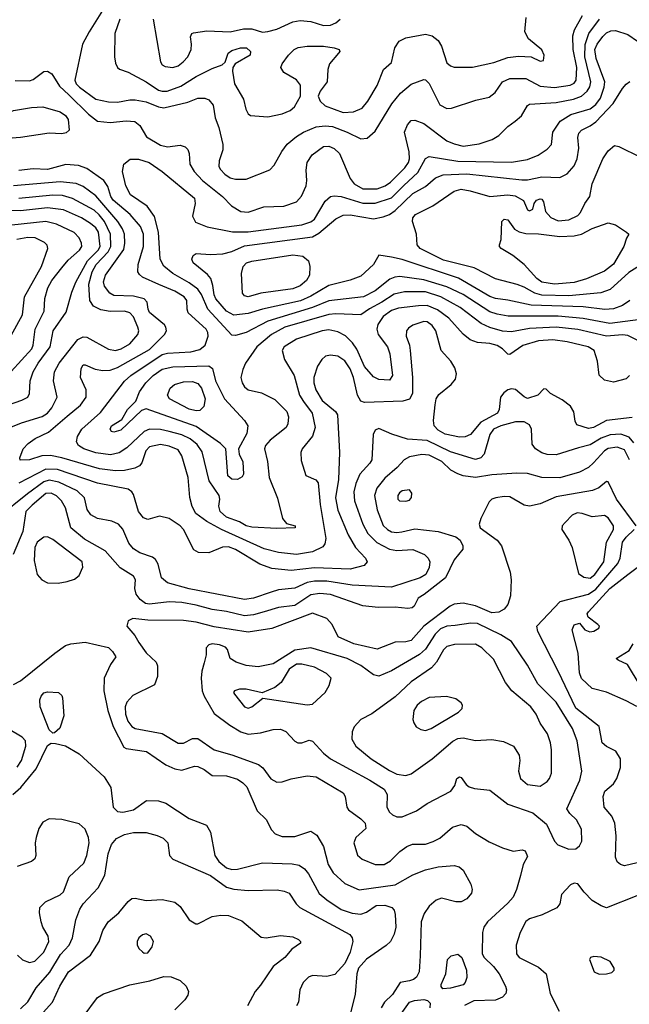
# Model space of a CAD drawing. Extents: x 1173029 to 1307123, y 522559 to 678521.
# Tile 566 of 623: x 1233410 to 1236813, y 658754 to 664252. Entities that reach past the tile are written whole.
import ezdxf

# ---------------------------------------------------------------- set-up
doc = ezdxf.new("R2010")
doc.units = 0

msp = doc.modelspace()

# ---------------------------------------------------------------- linework, layer by layer
at = {"layer": '0CON10XD'}
for points in [[(1233909.3, 664365), (1233797.2, 664185), (1233760.4, 664115), (1233718.6, 663915), (1233724.7, 663895), (1233743.1, 663875), (1233835, 663809.2), (1233905, 663793.6), (1233955, 663792.5), (1234025, 663805.3), (1234055, 663804.1), (1234115, 663794.3), (1234185, 663764.8), (1234215, 663759.8), (1234348.1, 663791.9), (1234405, 663814.4), (1234443.2, 663813.2), (1234466.2, 663805), (1234489.2, 663775), (1234500.5, 663705), (1234520.8, 663650.8), (1234543.2, 663555), (1234543.8, 663525), (1234522.9, 663465), (1234522.1, 663432.1), (1234530, 663415), (1234555, 663389.1), (1234585, 663370), (1234615, 663361.5), (1234675, 663362.5), (1234805.9, 663414.1), (1234830.2, 663439.8), (1234873.6, 663516.4), (1234903.6, 663556.4), (1234955, 663600.4), (1234995, 663623.9), (1235065, 663653.1), (1235115, 663658.9), (1235155.2, 663655.2), (1235238.6, 663625), (1235315, 663586.7), (1235349.5, 663590.5), (1235395, 663630), (1235487.8, 663782.2), (1235535, 663841.8), (1235595, 663892.7), (1235665, 663917.8), (1235675, 663916.9), (1235695.7, 663895.7), (1235755, 663776.4), (1235795, 663756.8), (1235821.1, 663758.9), (1235956.4, 663803.6), (1236030, 663820), (1236064.5, 663845.5), (1236105.7, 663905), (1236145, 663923.2), (1236235, 663924.1), (1236315, 663881.6), (1236394.4, 663874.4), (1236482.8, 663887.2), (1236505, 663898.5), (1236515.8, 663915), (1236520.6, 663985), (1236498.6, 664085), (1236496.9, 664163.1), (1236506.2, 664195), (1236551.5, 664275)], [(1233968.5, 664255), (1233941.8, 664175), (1233940, 664045), (1233945, 664010), (1233956.1, 663986.1), (1233966.2, 663976.2), (1234015, 663959.4), (1234115, 663905.9), (1234185, 663859.7), (1234205, 663852.4), (1234232.6, 663852.6), (1234309.1, 663880.9), (1234395, 663935.3), (1234485, 663980.5), (1234539.7, 664000.3), (1234556.7, 664015), (1234574.2, 664065), (1234595, 664080.6), (1234642.5, 664095), (1234676, 664096), (1234698.1, 664075), (1234695.7, 664055), (1234613.3, 664005), (1234600, 663985), (1234597.5, 663965), (1234608.9, 663895), (1234659.1, 663809.1), (1234672.6, 663752.6), (1234685, 663726), (1234697.9, 663717.9), (1234795, 663710.5), (1234875, 663725.7), (1234918.8, 663745), (1234944, 663765), (1234977.5, 663825), (1234977.3, 663887.3), (1234955, 663915.8), (1234885, 663958), (1234868, 663985), (1234874.2, 664005), (1234910.6, 664055), (1234942.9, 664085), (1234965, 664096.5), (1235015, 664105.4), (1235105, 664104.5), (1235165.5, 664095.5), (1235193.3, 664085), (1235196, 664075), (1235190, 664065), (1235139.4, 664005), (1235130.6, 663975), (1235125.6, 663905), (1235087.2, 663852.8), (1235076.7, 663825), (1235087.3, 663797.3), (1235115, 663771.2), (1235215, 663733.7), (1235273.1, 663736.9), (1235321.1, 663758.9), (1235352.4, 663797.6), (1235405.4, 663885), (1235440, 663975), (1235485, 664013.3), (1235504.5, 664095.5), (1235527.8, 664132.2), (1235565, 664151.1), (1235675, 664171.8), (1235711.4, 664161.4), (1235745.2, 664135.2), (1235764.7, 664105), (1235795, 664012), (1235813.8, 663993.8), (1235835, 663987.5), (1235937, 663987), (1236056.3, 664013.7), (1236135, 664040.5), (1236195, 664049.1), (1236264.6, 664044.6), (1236315, 664020.8), (1236333.3, 664025), (1236336.9, 664055), (1236325, 664083.8), (1236250, 664145), (1236230, 664185), (1236237.9, 664265)], [(1234154.8, 664255), (1234195, 664016.2), (1234205, 664000.8), (1234221.1, 663991.1), (1234264.6, 663984.6), (1234295, 663995.5), (1234323, 664017), (1234347.7, 664045), (1234366.5, 664085), (1234369.4, 664115), (1234362.7, 664157.3), (1234371.2, 664175), (1234380.3, 664179.7), (1234455, 664190.3), (1234585, 664184.3), (1234659, 664201), (1234705, 664200.5), (1234765, 664183.4), (1234794.1, 664185.9), (1234845, 664199.2), (1234935, 664240.8), (1234975, 664247.7), (1235035, 664242.8), (1235105, 664220), (1235145, 664221.4), (1235175.5, 664234.5), (1235199.2, 664255)], [(1235008.9, 663411.1), (1235015, 663454), (1235042, 663498), (1235105, 663543.8), (1235135, 663546.9), (1235165, 663532.7), (1235194.2, 663504.2), (1235254, 663365), (1235276.7, 663335), (1235325, 663307), (1235405, 663307.6), (1235449.1, 663325), (1235480.3, 663345), (1235559.7, 663425), (1235579.7, 663455), (1235585.3, 663475), (1235584, 663515), (1235557.3, 663625), (1235574, 663666), (1235595, 663689.4), (1235615, 663690.6), (1235665, 663673.5), (1235795, 663575.4), (1235835, 663558.5), (1235885, 663546.9), (1235975, 663559.2), (1236047, 663583), (1236084.7, 663605.3), (1236134.8, 663655.2), (1236174.8, 663685.3), (1236210.5, 663715), (1236245, 663774), (1236255, 663780.6), (1236405, 663790.4), (1236501.4, 663808.6), (1236546.4, 663825), (1236577.6, 663852.4), (1236592.5, 663877.5), (1236597.6, 663905), (1236565.1, 664045), (1236565.6, 664114.4), (1236586.7, 664175), (1236647.2, 664255)], [(1236875, 662577.7), (1236703.4, 662556.6), (1236555, 662583.8), (1236415, 662596.3), (1236136.8, 662596.8), (1236075, 662607.8), (1236035, 662620.4), (1235885, 662716.8), (1235795, 662761.4), (1235665, 662799.7), (1235532.2, 662817.8), (1235504.8, 662815.2), (1235476.3, 662803.7), (1235395, 662738.2), (1235328.6, 662705), (1235135, 662682.5), (1235044.2, 662645.8), (1234929.5, 662610.5), (1234795, 662569.2), (1234675, 662505.9), (1234615, 662488.9), (1234595, 662491.4), (1234461, 662635), (1234425, 662717.3), (1234405, 662746.8), (1234355, 662783.3), (1234264.8, 662834.9), (1234215.2, 662875.2), (1234194.2, 662915), (1234184.8, 663065), (1234162.7, 663152.7), (1234120.8, 663210.8), (1234027.7, 663275), (1234002.1, 663325), (1233984.6, 663405.4), (1233990.9, 663445), (1234027, 663473), (1234074, 663474), (1234133.1, 663455), (1234204.4, 663405), (1234385.5, 663255), (1234390, 663225), (1234374.3, 663155), (1234392.2, 663122.2), (1234456.3, 663096.3), (1234597.4, 663067.4), (1234685, 663068), (1234985, 663106.6), (1235035, 663123.3), (1235055, 663138.2), (1235115, 663238.9), (1235145, 663264.5), (1235165, 663268.8), (1235205, 663264.7), (1235325, 663228.4), (1235395, 663228.4), (1235485, 663258.1), (1235553.6, 663326.4), (1235631.7, 663398.3), (1235675, 663476.4), (1235695, 663489.2), (1235855, 663462.3), (1236155, 663456), (1236245, 663470.8), (1236304, 663496), (1236355, 663528.6), (1236377.5, 663555), (1236385.7, 663625), (1236426.7, 663685), (1236486.9, 663723.1), (1236595, 663754.8), (1236625, 663779.5), (1236651.2, 663815), (1236673.1, 663875), (1236676.6, 663905), (1236627, 664035), (1236621, 664085), (1236633, 664115), (1236665, 664159.3), (1236685, 664179.3), (1236709.3, 664190.7), (1236735, 664191.3), (1236805, 664169.2), (1236912.7, 664095)], [(1233385, 663913.5), (1233465, 663911.8), (1233485, 663918.5), (1233545, 663962.9), (1233565, 663965.5), (1233589.2, 663949.2), (1233631.8, 663881.8), (1233683.6, 663833.6), (1233794.8, 663724.8), (1233845, 663686.2), (1233915, 663677.6), (1234005, 663688.1), (1234053.1, 663683.1), (1234081.4, 663661.4), (1234118.2, 663598.2), (1234195, 663552), (1234235, 663542.3), (1234305, 663551.9), (1234333.2, 663543.2), (1234347.6, 663527.6), (1234355.5, 663505.5), (1234359.2, 663445), (1234383.8, 663405), (1234430.8, 663355), (1234542.9, 663265), (1234592.9, 663212.9), (1234645, 663182.1), (1234685, 663177.7), (1234772.6, 663207.4), (1234885, 663211.5), (1234955, 663234.4), (1234983.5, 663266.5), (1235008.9, 663325), (1235013.3, 663355), (1235008.9, 663411.1)], [(1236815.4, 662685), (1236775, 662657.2), (1236725, 662637.2), (1236675.2, 662634.8), (1236555, 662649.7), (1236265, 662658), (1236135, 662686.7), (1236065, 662694.8), (1236035, 662705.7), (1235858.9, 662808.9), (1235545, 662913.8), (1235485, 662927.1), (1235415, 662936.7), (1235384.4, 662885), (1235315, 662820.8), (1235255, 662798), (1235135, 662767.2), (1235035, 662707.6), (1234977.9, 662682.1), (1234764.6, 662635.4), (1234685, 662612), (1234605, 662603.2), (1234565.2, 662625.2), (1234505, 662692.7), (1234494.8, 662715), (1234488.6, 662768.6), (1234476.7, 662806.8), (1234458.9, 662828.9), (1234377.5, 662895), (1234370, 662915), (1234378.8, 662935), (1234395, 662947.5), (1234475, 662940.4), (1234544.6, 662944.6), (1234595, 662957.6), (1234665, 662988.7), (1235045, 663039.6), (1235080.2, 663059.8), (1235175, 663139.7), (1235215, 663160.3), (1235255, 663161.9), (1235385, 663140.9), (1235439.4, 663150.6), (1235475, 663165.3), (1235505, 663186.2), (1235605, 663282.5), (1235675, 663321.2), (1235730.2, 663369.8), (1235773.2, 663386.8), (1235905, 663391), (1236212.7, 663357.3), (1236245, 663357.6), (1236325, 663374.2), (1236425, 663371.5), (1236465, 663391.9), (1236504.6, 663435.4), (1236521.2, 663475), (1236531.3, 663535), (1236526.2, 663595), (1236530.6, 663619.4), (1236546.5, 663635), (1236595, 663659.5), (1236625, 663682.4), (1236722.6, 663785), (1236775, 663867.8), (1236795, 663892.9), (1236815, 663906.7)], [(1233295, 663585.9), (1233261.4, 663595), (1233243.3, 663615), (1233311.2, 663708.8), (1233335, 663727.9), (1233375, 663744.6), (1233475, 663762.7), (1233540, 663765), (1233635, 663738.1), (1233665, 663718.1), (1233680.5, 663695), (1233685.6, 663635), (1233670, 663620), (1233644.7, 663614.7), (1233575, 663617.8), (1233415, 663594.2), (1233295, 663585.9)], [(1236885, 662887.8), (1236809.9, 662840.1), (1236705, 662746), (1236652.9, 662727.1), (1236475, 662710.3), (1236325, 662713.5), (1236284.5, 662724.5), (1236225, 662759.1), (1236187.3, 662772.7), (1236065, 662804.7), (1235946.5, 662866.5), (1235775, 662910), (1235645.6, 662975), (1235628.1, 662995), (1235625.6, 663055), (1235602.5, 663125), (1235603.5, 663145), (1235619.2, 663165), (1235716.9, 663213.1), (1235835, 663294.5), (1235875, 663305.4), (1235925, 663297.5), (1236035, 663264.1), (1236134.2, 663274.2), (1236175, 663267.9), (1236221.8, 663241.8), (1236245, 663191.2), (1236255, 663184.3), (1236273.3, 663195), (1236281.2, 663225), (1236294, 663245), (1236315, 663252.5), (1236325, 663249.2), (1236334.2, 663235), (1236345, 663181.2), (1236375, 663146.9), (1236415, 663130), (1236474.8, 663135.2), (1236525, 663158.5), (1236540.5, 663175), (1236563.8, 663226.2), (1236592.9, 663265), (1236606.1, 663335), (1236665.3, 663474.7), (1236695, 663520.8), (1236730.7, 663549.3), (1236755, 663544), (1236875, 663485.3)], [(1236914, 662434), (1236805, 662488.1), (1236775, 662491.6), (1236685, 662484.8), (1236525, 662521.7), (1236404.2, 662535.8), (1236255, 662527.2), (1236155, 662509.3), (1236105, 662513.1), (1236035, 662533), (1235986.2, 662556.2), (1235868.7, 662645), (1235760.9, 662705), (1235675, 662731.9), (1235557.9, 662732.1), (1235499.5, 662720.5), (1235431.8, 662675), (1235361.6, 662638.4), (1235315, 662604.1), (1235175, 662610), (1235135, 662606), (1234890.5, 662535), (1234815.4, 662495), (1234734, 662425), (1234671.2, 662335), (1234655, 662298), (1234643.8, 662255), (1234650.9, 662225), (1234665, 662201.4), (1234685, 662185.6), (1234759.1, 662169.1), (1234835, 662131.5), (1234900.9, 662065), (1234910.5, 662035), (1234906.9, 661995), (1234896.9, 661975), (1234807.5, 661905), (1234782.5, 661875), (1234777.3, 661855), (1234793.4, 661785), (1234802, 661695), (1234849.5, 661579.5), (1234876.9, 661466.9), (1234899.5, 661439.5), (1234947.5, 661425), (1234947.5, 661415), (1234845, 661411.9), (1234705, 661418.7), (1234675, 661425.4), (1234637.7, 661447.7), (1234565, 661475.2), (1234528.8, 661505), (1234522.2, 661535), (1234527.2, 661575), (1234523.4, 661595), (1234467.9, 661677.9), (1234428.2, 661838.2), (1234399.8, 661879.8), (1234361, 661911), (1234315, 661933.4), (1234245, 661953), (1234195, 661963.6), (1234135, 661966.1), (1234105, 661952.9), (1234008.9, 661861.1), (1233965, 661834.1), (1233917.6, 661822.4), (1233835, 661833.1), (1233768.6, 661855), (1233738.6, 661875), (1233727.1, 661895), (1233733.3, 661925), (1233757.7, 661965), (1233860.9, 662059.1), (1233995, 662233.9), (1234029.7, 662265), (1234205, 662382.5), (1234235, 662389.3), (1234365, 662397), (1234415, 662410.3), (1234444.5, 662435), (1234462.5, 662485), (1234460.7, 662505), (1234450, 662525), (1234351.2, 662615), (1234344.6, 662635), (1234342.3, 662685), (1234328.8, 662705), (1234275, 662736.7), (1234186.1, 662773.9), (1234096, 662815), (1234078.7, 662828.7), (1234070, 662845), (1234070.5, 662885), (1234101.9, 662985), (1234101.1, 663055), (1234085, 663097.5), (1234026.5, 663165), (1233932.5, 663245), (1233919.1, 663265), (1233901.7, 663321.7), (1233879.2, 663355), (1233785, 663422), (1233737.4, 663437.4), (1233667, 663443), (1233565, 663416.3), (1233485, 663418.6), (1233405, 663410.3)], [(1235635.2, 662654.8), (1235525, 662641), (1235485, 662627.5), (1235439.6, 662595), (1235409.1, 662550.9), (1235403.9, 662525), (1235410.8, 662495), (1235462.1, 662425), (1235475.9, 662385.9), (1235491.5, 662265), (1235475, 662239.4), (1235415, 662243.6), (1235385, 662257.8), (1235333.8, 662315), (1235292.5, 662412.5), (1235267.4, 662447.4), (1235227.7, 662487.7), (1235185, 662509.1), (1235135, 662519.7), (1235098, 662515), (1234955, 662467.8), (1234885.6, 662425), (1234875.6, 662405), (1234888.6, 662355), (1234942.1, 662265), (1234972.5, 662155), (1234995, 662119.3), (1235043.1, 662055), (1235058.6, 661975), (1235045, 661927.1), (1234985.8, 661855), (1234980, 661835), (1234981.2, 661791.2), (1235007.5, 661707.5), (1235063.3, 661683.3), (1235076.8, 661666.8), (1235087.6, 661545), (1235118.7, 661355), (1235114.1, 661325.9), (1235101.6, 661308.4), (1235045, 661280), (1234955, 661266.7), (1234855, 661277.1), (1234775, 661297.5), (1234535.5, 661405.5), (1234455, 661450.7), (1234393.8, 661495), (1234373.1, 661533.1), (1234359.5, 661585), (1234349.5, 661695), (1234315, 661816.2), (1234295, 661850), (1234245, 661871.6), (1234195, 661880), (1234135, 661867.7), (1234114, 661845), (1234091.6, 661778.4), (1234079.2, 661760.7), (1234052.9, 661747.1), (1233994.8, 661735.2), (1233945, 661733.1), (1233855.2, 661744.7), (1233645, 661806.4), (1233582.1, 661817.9), (1233533.2, 661816.8), (1233465, 661794.4), (1233411.7, 661791.7), (1233410, 661805), (1233430, 661855), (1233456.7, 661885), (1233495.8, 661914.2), (1233570.8, 661949.2), (1233675, 662037.6), (1233749.9, 662100.1), (1233781.2, 662145), (1233781.9, 662185), (1233750, 662255), (1233753.1, 662305), (1233763.8, 662325), (1233775, 662325.8), (1233830.9, 662300.9), (1233873.8, 662293.8), (1233915, 662295.9), (1233955, 662309.3), (1234135, 662410.2), (1234218.5, 662495), (1234228.9, 662515), (1234226.5, 662535), (1234218, 662548), (1234135, 662617.1), (1234126.4, 662635), (1234120.6, 662675), (1234105, 662694.4), (1234045, 662707.5), (1233935, 662712.9), (1233912.7, 662725), (1233883.3, 662765), (1233878.3, 662788.3), (1233889.4, 662825), (1233990.6, 662969.4), (1233996.1, 663003.9), (1233994.3, 663055), (1233983, 663085), (1233957, 663125), (1233835, 663268.4), (1233765, 663320.5), (1233725, 663337.1), (1233635, 663346.7), (1233375, 663324.1)], [(1233304.8, 661955.2), (1233420.2, 662000.2), (1233535, 662036.4), (1233564.6, 662055), (1233589.7, 662085), (1233619.7, 662145), (1233597.9, 662235), (1233604.7, 662285), (1233630.9, 662335), (1233735, 662466.5), (1233765, 662480.9), (1233785, 662479.5), (1233905, 662411.8), (1233945, 662405.3), (1233977.1, 662415), (1234025, 662442.5), (1234069.4, 662495), (1234074.5, 662515), (1234070, 662535), (1234045, 662592.2), (1234025.2, 662615.2), (1233995, 662624.1), (1233915, 662622.5), (1233862.2, 662632.2), (1233822.7, 662652.7), (1233800.8, 662685), (1233795.5, 662775), (1233814.8, 662844.8), (1233835.9, 662885), (1233904.7, 662955.3), (1233918.7, 662985), (1233916.1, 663055), (1233882.5, 663125), (1233853.2, 663163.2), (1233825, 663188.1), (1233704, 663254), (1233649.8, 663269.8), (1233595, 663273.1), (1233405, 663254.1)], [(1233305, 662086), (1233422.7, 662127.3), (1233455.7, 662145), (1233465.6, 662165), (1233468.9, 662235), (1233485.9, 662285), (1233512.5, 662335), (1233580.8, 662425), (1233595.9, 662515), (1233670.2, 662619.8), (1233700.1, 662729.9), (1233723, 662787), (1233788.1, 662905), (1233847.6, 662965), (1233858.8, 662985), (1233850.2, 663065), (1233835, 663089.5), (1233804.6, 663114.6), (1233755.4, 663145), (1233655, 663190), (1233565, 663202.3), (1233415, 663184.5), (1233205, 663189)], [(1233361.7, 662288.3), (1233477.7, 662415), (1233485.7, 662435), (1233497, 662525), (1233546.4, 662625), (1233551.2, 662695), (1233567.5, 662755), (1233588.5, 662795), (1233644.3, 662865.7), (1233681.3, 662908.7), (1233743.8, 662965), (1233756.8, 662985), (1233755.4, 663005), (1233741.8, 663035), (1233714.1, 663064.1), (1233615, 663111), (1233555.2, 663125.2), (1233365.2, 663105.2)], [(1236395, 662775.2), (1236325, 662786), (1236296.2, 662806.2), (1236225, 662885.4), (1236162.5, 662935), (1236098, 662975), (1236088.8, 662985), (1236088.8, 662995), (1236098, 663025), (1236102, 663125), (1236115, 663138), (1236135, 663133.8), (1236172.3, 663082.3), (1236197.4, 663067.4), (1236235, 663057.7), (1236305, 663057.2), (1236425, 663041.2), (1236505, 663045.2), (1236545, 663055.3), (1236605, 663087.2), (1236695, 663118.2), (1236736.3, 663106.3), (1236797.5, 663065), (1236810, 663055), (1236797, 663033), (1236782.9, 662985), (1236725, 662887.7), (1236675, 662847.2), (1236573.1, 662805), (1236505, 662784.8), (1236395, 662775.2)], [(1233361.8, 662488.2), (1233425.9, 662605), (1233436.8, 662705), (1233530.9, 662875), (1233567.9, 662975), (1233563, 662993), (1233549, 663009), (1233496, 663035), (1233455.8, 663035.8), (1233394.3, 663024.3)], [(1234685, 662704.6), (1234665, 662710), (1234654.3, 662725), (1234648.2, 662835), (1234656.5, 662873.5), (1234675.7, 662895), (1234705, 662904.6), (1234935, 662939.7), (1234991.2, 662931.2), (1235021.4, 662905), (1235029.4, 662875), (1235027.5, 662825), (1235010.9, 662795), (1234975, 662765.3), (1234935, 662749.5), (1234755.5, 662724.5), (1234685, 662704.6)], [(1236814, 662265), (1236795, 662247.5), (1236725, 662228.1), (1236675, 662238.6), (1236645, 662267.5), (1236636, 662345), (1236615.7, 662405), (1236584, 662425), (1236465, 662454.3), (1236385, 662464), (1236305, 662458.5), (1236217.8, 662432.2), (1236145, 662382), (1236135, 662383.8), (1236105.6, 662415), (1236075, 662432.9), (1236035, 662443.2), (1235965, 662448.8), (1235924.8, 662464.8), (1235885, 662495.5), (1235806.1, 662585), (1235742.2, 662632.2), (1235685, 662656), (1235635.2, 662654.8)], [(1236828.5, 662031.5), (1236685, 662013.4), (1236612.5, 661975), (1236585, 661969.6), (1236520.3, 661990.3), (1236509.7, 662009.7), (1236502.4, 662062.4), (1236484.5, 662094.5), (1236438.7, 662128.7), (1236372.5, 662165), (1236348.3, 662188.3), (1236335, 662190), (1236301.2, 662155), (1236245, 662137.7), (1236225, 662145.5), (1236177.1, 662187.1), (1236155, 662190.5), (1236135, 662184.7), (1236111.5, 662168.5), (1236093.8, 662145), (1236087.1, 662075), (1236076.5, 662055), (1235984.5, 662005.5), (1235925.8, 661935), (1235896.6, 661923.4), (1235865, 661921.3), (1235785, 661937.9), (1235745, 661959.4), (1235723.9, 661985), (1235720, 662015), (1235728.2, 662101.8), (1235735.5, 662135), (1235750.3, 662159.7), (1235818.6, 662215), (1235842.9, 662245), (1235848.6, 662275), (1235838.7, 662308.7), (1235816.9, 662345), (1235761.8, 662405), (1235733.5, 662515), (1235712, 662545), (1235685, 662565.8), (1235665, 662567.4), (1235604.3, 662545.7), (1235579.9, 662530.1), (1235568.5, 662515), (1235566.9, 662485), (1235585.4, 662435), (1235589.3, 662405), (1235602.7, 662255), (1235601.9, 662165), (1235586.2, 662133.8), (1235548.6, 662121.4), (1235335, 662114.5), (1235315, 662122.5), (1235296.2, 662156.2), (1235273.8, 662255), (1235255, 662302.3), (1235225, 662346.6), (1235185, 662372.5), (1235145, 662379.4), (1235116.6, 662373.4), (1235095.6, 662354.4), (1235072.9, 662317.1), (1235051.2, 662255), (1235051.4, 662225), (1235063.3, 662185), (1235098.8, 662125), (1235171.9, 662065), (1235184.5, 662045), (1235195.8, 661835), (1235189.8, 661685), (1235171.9, 661581.9), (1235185, 661512.5), (1235243.1, 661375), (1235284.3, 661304.3), (1235339.4, 661245), (1235348.6, 661225), (1235332, 661205), (1235255, 661183.1), (1235055, 661191.9), (1234925.7, 661175.7), (1234818, 661188), (1234751, 661211), (1234615, 661293.9), (1234575, 661309.3), (1234542.8, 661307.2), (1234465, 661275.5), (1234407.3, 661277.3), (1234382.7, 661292.7), (1234323.5, 661405), (1234306.5, 661425), (1234245, 661467.6), (1234190.5, 661479.5), (1234125, 661460.4), (1234101.4, 661471.4), (1234073.3, 661505), (1234045, 661600.6), (1234035, 661616.2), (1234015, 661630), (1233845, 661663.4), (1233620.1, 661740.1), (1233555, 661742.5), (1233405, 661664.3)], [(1234625, 661684.4), (1234595, 661686.9), (1234571.9, 661705), (1234560.6, 661855), (1234530.9, 661885), (1234395, 661980.2), (1234115, 662079.1), (1234090.5, 662069.5), (1233975, 661960.5), (1233935, 661948.9), (1233922.3, 661952.3), (1233914.5, 661965), (1233922.2, 661985), (1233980.3, 662019.7), (1234010.9, 662075), (1234058, 662122), (1234079.6, 662175), (1234113.3, 662225), (1234155.3, 662265), (1234205, 662300.2), (1234265, 662313.7), (1234465, 662318.9), (1234485.4, 662305.4), (1234503.6, 662236.4), (1234552.8, 662135), (1234664.7, 662014.7), (1234682.9, 661985), (1234677.8, 661942.2), (1234630.6, 661855), (1234635.6, 661825.6), (1234655.9, 661784.1), (1234659.2, 661715), (1234651.2, 661698.8), (1234625, 661684.4)], [(1234395, 662067.2), (1234355, 662077.2), (1234246.7, 662135), (1234234.4, 662155), (1234249.4, 662195), (1234274.7, 662215.3), (1234325, 662230.9), (1234375, 662232.5), (1234405, 662220.9), (1234425.2, 662195), (1234445.2, 662135), (1234436.9, 662093.1), (1234415, 662070.4), (1234395, 662067.2)], [(1236838.5, 661888.5), (1236811.7, 661921.7), (1236765, 661938.6), (1236705, 661933.5), (1236655.3, 661915), (1236595, 661878.4), (1236528.4, 661861.6), (1236405, 661821.5), (1236355, 661823.3), (1236325, 661833.1), (1236290, 661855), (1236271.3, 661881.3), (1236266.9, 661965), (1236255, 661990), (1236225, 662006.7), (1236177.2, 662007.2), (1236095.7, 661985), (1236053.9, 661965), (1236033.9, 661935), (1236003, 661827), (1235984.4, 661805), (1235955, 661795.8), (1235815, 661840), (1235685, 661902.7), (1235575, 661909.8), (1235487.4, 661937.4), (1235415, 661970), (1235395, 661960.8), (1235382.5, 661935), (1235375.4, 661794.6), (1235364.4, 661775), (1235307.9, 661715), (1235286.8, 661663.2), (1235275.3, 661615), (1235278.8, 661565), (1235324.7, 661435), (1235352.9, 661382.9), (1235403.2, 661333.2), (1235474.8, 661294.8), (1235515, 661288.6), (1235605, 661293.3), (1235669.5, 661265), (1235690, 661245), (1235698.4, 661225), (1235695, 661194), (1235676.2, 661155), (1235645, 661135.9), (1235485, 661082.6), (1235265, 661094.1), (1235125, 661117.1), (1235055, 661116.2), (1235015, 661109), (1234945, 661077.4), (1234855, 661068.8), (1234814.3, 661055.7), (1234715, 661021.1), (1234665, 661013.8), (1234355, 661073.7), (1234235, 661108.2), (1234202.3, 661135), (1234182.4, 661212.4), (1234168, 661238), (1234150.4, 661250.4), (1234080.8, 661275), (1234045, 661297.5), (1234019.6, 661329.6), (1233986.5, 661406.5), (1233960.9, 661435), (1233925, 661451.6), (1233845, 661466), (1233807.3, 661487.3), (1233786.2, 661516.2), (1233771.9, 661581.9), (1233730.4, 661620.4), (1233629, 661669), (1233575, 661681.5), (1233545, 661671.7), (1233454.1, 661605), (1233289.2, 661475)], [(1236813.3, 661795), (1236785, 661851.1), (1236745, 661866.1), (1236695, 661857.2), (1236675, 661844.1), (1236612.9, 661777.1), (1236585, 661751.5), (1236535, 661725.4), (1236425, 661693.2), (1236325, 661695.3), (1236245, 661717.4), (1236185, 661720), (1236045, 661710.8), (1235955, 661695.3), (1235885.3, 661705.3), (1235855, 661716.2), (1235816.6, 661736.6), (1235766.2, 661785), (1235695, 661819.8), (1235655, 661824.8), (1235585, 661811.1), (1235555.6, 661794.4), (1235517.8, 661752.2), (1235447.4, 661692.6), (1235404.1, 661635.9), (1235391.2, 661595), (1235405.8, 661515), (1235438.5, 661428.5), (1235462.1, 661405), (1235485, 661393.1), (1235515, 661388.4), (1235542.5, 661392.5), (1235615, 661408.4), (1235745, 661393.5), (1235845, 661364.4), (1235868.9, 661345), (1235884.4, 661315), (1235883.1, 661295), (1235834.7, 661235.3), (1235787.2, 661135), (1235668.5, 661041.5), (1235635, 661022), (1235612.3, 660977.7), (1235601.2, 660968.8), (1235575.8, 660964.2), (1235505, 660971.8), (1235410.2, 660970.2), (1235325, 660979.6), (1235145, 661043.2), (1235085, 661048.7), (1235035, 661040.4), (1234945, 660981.6), (1234855, 660969.3), (1234774.8, 660945.2), (1234715, 660928.6), (1234665, 660923.9), (1234565, 660947), (1234485, 660957.8), (1234395, 660983.6), (1234315, 660998.1), (1234245, 661001.7), (1234135, 660989), (1234112.9, 660992.9), (1234082.2, 661015), (1234060.6, 661045), (1234052.7, 661075), (1234055.5, 661125), (1234045, 661144.4), (1233970.5, 661190.5), (1233886.7, 661286.7), (1233772.3, 661352.3), (1233696.2, 661415), (1233666.4, 661526.4), (1233643.2, 661565), (1233615, 661593.4), (1233585, 661608.3), (1233555, 661606), (1233479, 661541), (1233443.5, 661505), (1233427.8, 661395), (1233374, 661266)], [(1236851.9, 661425), (1236741.2, 661575), (1236695, 661672), (1236685, 661672.9), (1236642.6, 661637.4), (1236607.7, 661622.3), (1236405, 661587.3), (1236315, 661549.5), (1236255, 661535.4), (1236225, 661541.5), (1236145, 661588.2), (1236115, 661590.4), (1236067.4, 661582.6), (1236045.6, 661574.4), (1236030.9, 661559.1), (1235983.2, 661466.8), (1235974.5, 661435.5), (1235981.1, 661415), (1236075.9, 661345.9), (1236098.9, 661315), (1236147.6, 661167.6), (1236153.3, 661125), (1236149.3, 661035), (1236134.1, 660985.9), (1236115, 660960.6), (1236085, 660943.9), (1236045, 660939.7), (1235955, 660979.7), (1235885, 660994.1), (1235835, 660988.5), (1235812.7, 660977.3), (1235665.3, 660865), (1235595, 660785.3), (1235565, 660777.2), (1235505, 660775.9), (1235405, 660737.5), (1235275, 660767.5), (1235186.8, 660806.8), (1235154.7, 660875), (1235125, 660907.7), (1235045, 660938.6), (1234817.8, 660852.2), (1234685, 660831.8), (1234495, 660861.3), (1234395, 660887.5), (1234325, 660897.5), (1234125, 660900), (1234041.5, 660908.5), (1234015.5, 660894.5), (1234007.8, 660865), (1234053.5, 660813.5), (1234074.5, 660774.5), (1234115, 660716.8), (1234172.5, 660665), (1234180, 660645), (1234180, 660585), (1234161.7, 660538.3), (1234042.1, 660477.9), (1234008.2, 660441.8), (1233999, 660415), (1234000.6, 660375), (1234014.2, 660334.2), (1234035.2, 660305.2), (1234055, 660294.7), (1234205, 660266.4), (1234295, 660212.1), (1234325, 660212.9), (1234375, 660238.9), (1234405, 660237.9), (1234495, 660175.3), (1234595, 660147.8), (1234743.1, 660093.1), (1234767.5, 660075), (1234812.4, 660012.4), (1234845, 659994.3), (1234875, 659995.6), (1234925, 660013.8), (1235015, 660029.3), (1235064.7, 660024.7), (1235215.8, 659935), (1235225.8, 659915), (1235235.5, 659855.5), (1235245, 659840), (1235315, 659790.6), (1235337.5, 659765), (1235341.2, 659735), (1235285.4, 659684.6), (1235274.4, 659655), (1235295, 659586.2), (1235322, 659565), (1235395, 659534.5), (1235445, 659534.4), (1235479.2, 659555), (1235532.6, 659607.4), (1235570, 659635), (1235602.5, 659647.5), (1235675, 659648.9), (1235717.8, 659662.2), (1235755, 659680.8), (1235826.3, 659743.7), (1235875, 659757.8), (1235905, 659749.4), (1235955, 659708.6), (1236030.6, 659660.6), (1236105, 659627.5), (1236165, 659610), (1236215, 659616.7), (1236231.7, 659611.7), (1236245, 659580), (1236220, 659535), (1236205, 659473.3), (1236183.8, 659395), (1236165, 659353.1), (1236135, 659317.8), (1236020.8, 659215), (1236000.8, 659185), (1235993.1, 659155), (1235991.5, 659035), (1236002.5, 659015), (1236055, 658965.4), (1236086.8, 658925), (1236122.5, 658855), (1236128.1, 658835), (1236124.3, 658815), (1236105.3, 658794.7), (1236065, 658777.7), (1235945, 658772.6), (1235892.9, 658747.1)], [(1235565, 661563.1), (1235585, 661570), (1235597.8, 661585), (1235598.9, 661608.9), (1235585, 661627.5), (1235545, 661621.4), (1235529.1, 661610.9), (1235520, 661595), (1235520.8, 661575), (1235530, 661565), (1235565, 661563.1)], [(1236595, 661133.8), (1236619.6, 661155), (1236669.6, 661225), (1236684.8, 661335.2), (1236723.6, 661405), (1236725.2, 661425), (1236695, 661470.5), (1236675, 661483.5), (1236605, 661475.6), (1236550, 661495), (1236522.3, 661497.7), (1236493.1, 661485), (1236454.5, 661445), (1236438.1, 661425), (1236436.9, 661405), (1236475.8, 661345.8), (1236493.8, 661305), (1236528.9, 661158.9), (1236558.5, 661138.5), (1236595, 661133.8)], [(1236856.4, 659543.6), (1236785, 659528), (1236764.1, 659534.1), (1236745, 659550), (1236735.7, 659575.7), (1236739.5, 659695), (1236731.8, 659765), (1236715.6, 659805), (1236672.9, 659855), (1236667.1, 659915), (1236676, 659945), (1236724, 659985), (1236742.9, 660015), (1236763.2, 660076.8), (1236764.2, 660125), (1236737.9, 660167.9), (1236685, 660193.1), (1236661.4, 660215), (1236645.4, 660305.4), (1236515, 660407.9), (1236415.5, 660614.5), (1236301.9, 660835), (1236295.8, 660865), (1236427.6, 661002.4), (1236585, 661044), (1236625, 661071.6), (1236749.3, 661215), (1236761.1, 661245), (1236775.2, 661335), (1236795, 661362.2), (1236840.5, 661405)], [(1233625, 661106.6), (1233675, 661114.6), (1233715, 661128.9), (1233742.4, 661147.6), (1233763.3, 661195), (1233758.5, 661225), (1233595, 661350), (1233565, 661364.6), (1233545, 661361.8), (1233506.9, 661335), (1233493.8, 661305), (1233491.5, 661231.5), (1233507.7, 661155), (1233533.7, 661123.7), (1233565, 661108.1), (1233625, 661106.6)], [(1236855, 660416.5), (1236795, 660449.4), (1236685, 660496.2), (1236605, 660517.1), (1236545, 660573.5), (1236534, 660605), (1236527.3, 660715), (1236494.5, 660845), (1236505, 660872.5), (1236535, 660882), (1236564.6, 660844.6), (1236593.1, 660833.1), (1236615, 660837.1), (1236642.9, 660855), (1236645.6, 660865), (1236637.1, 660875), (1236584, 660915), (1236578.1, 660935), (1236584.4, 660945), (1236704.8, 661075), (1236805, 661154.7), (1236913.4, 661236.6)], [(1236475, 659621.1), (1236515, 659622.9), (1236535, 659639.2), (1236547.8, 659665), (1236545, 659732.5), (1236518.6, 659785), (1236480.3, 659820.3), (1236464, 659845), (1236535.9, 660005), (1236547.1, 660055), (1236521.1, 660225), (1236496.4, 660295), (1236405, 660442.1), (1236302.9, 660542.9), (1236245, 660648.6), (1236155, 660779.6), (1236095, 660817.1), (1235965, 660880.3), (1235927.3, 660882.7), (1235839.8, 660870.2), (1235795, 660865.2), (1235759.7, 660850.3), (1235729.8, 660820.2), (1235675, 660736.8), (1235642.5, 660707.5), (1235485, 660615.4), (1235415, 660587.1), (1235385, 660592.9), (1235315, 660646.1), (1235238.1, 660685), (1235035, 660744.7), (1234945, 660730.8), (1234825, 660656), (1234741.7, 660638.3), (1234675, 660646.5), (1234617.5, 660665), (1234585.5, 660685.5), (1234569.2, 660735), (1234558.3, 660748.3), (1234525, 660762.2), (1234485, 660767.5), (1234465, 660760.8), (1234450.8, 660745), (1234451.4, 660705), (1234440.3, 660660.3), (1234426.8, 660615), (1234423.5, 660575), (1234429.2, 660505), (1234439.2, 660475), (1234495, 660377.5), (1234582.3, 660312.2), (1234645, 660274.6), (1234685, 660263.2), (1234755, 660269.2), (1234825, 660289.2), (1234865, 660290.9), (1234895, 660278.1), (1234945, 660224.2), (1234963.4, 660213.4), (1234985, 660214.2), (1235025, 660229.2), (1235045, 660224.2), (1235105.5, 660155.5), (1235145.3, 660125.3), (1235365, 660005.9), (1235444.6, 659955), (1235461.8, 659925), (1235458.9, 659855), (1235475, 659826.5), (1235491.5, 659811.5), (1235515, 659801.2), (1235545, 659801.2), (1235625, 659833.8), (1235685, 659875.3), (1235816, 659945), (1235838.8, 659975), (1235850, 660015), (1235865, 660023.3), (1235875, 660021.2), (1235902.1, 659982.1), (1235918.5, 659968.5), (1235948.8, 659958.8), (1236035, 659948.9), (1236135, 659871.8), (1236275, 659822.5), (1236350.3, 659760.3), (1236394.5, 659665), (1236412.9, 659645), (1236475, 659621.1)], [(1233375, 660540.6), (1233415, 660560.3), (1233605.7, 660715), (1233665, 660756.9), (1233695, 660767.8), (1233775, 660775.5), (1233905.6, 660745.6), (1233928.8, 660725), (1233947.5, 660695), (1233917.6, 660652.4), (1233880.6, 660575), (1233879.4, 660505), (1233901.1, 660395), (1233931.5, 660305), (1233990.6, 660190.6), (1234005, 660182.5), (1234117.5, 660165), (1234225, 660090.5), (1234275, 660069.6), (1234315, 660062.1), (1234385, 660083.1), (1234405, 660081.8), (1234439.4, 660065), (1234485, 660031.1), (1234565, 660029.6), (1234625, 660010.4), (1234655, 659991.5), (1234677.8, 659967.8), (1234734.7, 659834.7), (1234785, 659785.6), (1234815, 659728.6), (1234836, 659706), (1234875, 659691.5), (1234945, 659691.1), (1235035, 659721.4), (1235068, 659698), (1235105.3, 659635.3), (1235131.8, 659535), (1235158.9, 659488.9), (1235225, 659428.9), (1235305, 659392.9), (1235505, 659421.2), (1235605, 659476.2), (1235675.4, 659504.6), (1235745, 659521.2), (1235835, 659529.5), (1235862.2, 659522.2), (1235885, 659502.9), (1235927.3, 659425), (1235935.5, 659395), (1235932.5, 659375), (1235905, 659343.6), (1235875, 659326.2), (1235845, 659325.4), (1235765, 659346.5), (1235733.9, 659336.1), (1235695, 659302.9), (1235668.5, 659261.5), (1235651.2, 659215), (1235645.7, 659024.3)], [(1236315, 659972.7), (1236355, 659997.8), (1236367.7, 660015), (1236377.5, 660045), (1236378.9, 660175), (1236373.1, 660215), (1236355.8, 660265), (1236314.5, 660324.5), (1236291.9, 660375), (1236263.8, 660415), (1236157.5, 660505), (1236120.9, 660550.9), (1236055, 660682.2), (1235989.4, 660745), (1235955, 660765.4), (1235836.9, 660763.1), (1235795, 660751.5), (1235776.3, 660733.7), (1235737.3, 660665), (1235707.9, 660632.1), (1235595, 660555.3), (1235505, 660471.1), (1235375, 660376.9), (1235315, 660344.4), (1235276.1, 660303.9), (1235266.4, 660275), (1235264.6, 660235), (1235285.4, 660195), (1235372.5, 660125), (1235475, 660058.9), (1235515, 660040), (1235565, 660032.2), (1235595, 660041.1), (1235711.5, 660125), (1235827.3, 660222.7), (1235855, 660238.2), (1235885, 660242.7), (1235955, 660226.7), (1236045, 660231.8), (1236110.7, 660220.7), (1236166.2, 660195), (1236198, 660145), (1236200.8, 660115), (1236193.3, 660055), (1236205.6, 660015), (1236245, 659980.9), (1236315, 659972.7)], [(1236872.7, 660535), (1236801.7, 660651.7), (1236750, 660675), (1236740, 660685), (1236811.2, 660728.8), (1236835, 660766.2)], [(1234685, 660407.1), (1234705, 660414.2), (1234767, 660463), (1235015, 660426.2), (1235045, 660429.5), (1235115.6, 660495), (1235137.8, 660535), (1235149.4, 660575), (1235122, 660602), (1235055, 660635.9), (1234985, 660654.3), (1234955, 660653.5), (1234914.6, 660625.4), (1234869.2, 660550.8), (1234835, 660522.9), (1234763, 660493), (1234675, 660514.4), (1234636.6, 660513.4), (1234608.8, 660505), (1234604, 660495), (1234609.2, 660485), (1234665, 660415.8), (1234685, 660407.1)], [(1233595, 660267.5), (1233575, 660287.5), (1233524.3, 660415), (1233522.9, 660455), (1233529.2, 660475), (1233545, 660492.5), (1233565, 660499.5), (1233626.7, 660495), (1233645, 660478.8), (1233649.2, 660465), (1233655.8, 660364.2), (1233633.6, 660296.4), (1233605, 660270), (1233595, 660267.5)], [(1235675, 660283.8), (1235707.5, 660295), (1235860, 660385), (1235879.2, 660405), (1235881.4, 660425), (1235875, 660438), (1235845, 660459.2), (1235793, 660473), (1235695, 660467.3), (1235652.2, 660445), (1235629.5, 660425), (1235610, 660395), (1235604.4, 660345), (1235609.2, 660325), (1235623.6, 660303.6), (1235648.6, 660288.6), (1235675, 660283.8)], [(1233395, 660078.5), (1233420.8, 660115), (1233444.2, 660195), (1233442.8, 660225), (1233424.6, 660245), (1233345, 660291.8)], [(1233370.8, 659925), (1233415.5, 659964.5), (1233501.7, 660068.3), (1233565, 660200), (1233585, 660212.5), (1233609.2, 660210.8), (1233665, 660196.5), (1233742.4, 660152.4), (1233881.5, 660025), (1233917.8, 659965), (1233931.8, 659855), (1233955, 659830.6), (1233985, 659827.3), (1234045, 659840), (1234117.3, 659892.7), (1234185, 659890.5), (1234225, 659877.5), (1234355, 659791.5), (1234453.6, 659753.6), (1234474.5, 659715), (1234498.8, 659585), (1234521.7, 659551.7), (1234565, 659515.7), (1234595, 659506.7), (1234625, 659507.8), (1234765.3, 659544.7), (1234931.3, 659538.7), (1234970.2, 659530.3), (1235000.6, 659510.6), (1235022.7, 659482.7), (1235082.3, 659372.3), (1235125, 659336.6), (1235205, 659284.2), (1235265, 659263.8), (1235315, 659257.8), (1235345, 659268.8), (1235399.2, 659305), (1235447.4, 659307.4), (1235487.5, 659295), (1235499.8, 659279.8), (1235506.7, 659255), (1235509.1, 659185), (1235500.5, 659145), (1235480, 659105), (1235455, 659081.5), (1235345, 659006.2), (1235301.1, 658955), (1235291, 658925), (1235282.2, 658807.8), (1235245, 658662.5)], [(1233465, 658986.5), (1233495, 658994.6), (1233545, 659044.4), (1233572.1, 659105), (1233568.5, 659135), (1233538.5, 659185), (1233529.1, 659215), (1233520.5, 659265), (1233523.3, 659295), (1233553.3, 659326.7), (1233635, 659365.5), (1233655, 659381.9), (1233685.6, 659465), (1233768.4, 659541.6), (1233784.8, 659585), (1233797.6, 659655), (1233793.9, 659686.1), (1233775, 659731.1), (1233742.4, 659762.4), (1233645, 659786.2), (1233575, 659790.4), (1233539.2, 659770.8), (1233517.3, 659735), (1233501.2, 659685), (1233496.2, 659655), (1233500.9, 659585), (1233494.6, 659565.4), (1233475, 659550.5), (1233395, 659522.9)], [(1233415, 658729.1), (1233455, 658768.6), (1233501.3, 658845), (1233577.3, 658932.7), (1233637.9, 659032.1), (1233686.3, 659085), (1233704.8, 659125), (1233722.8, 659225), (1233746.2, 659285), (1233765, 659314.4), (1233848.9, 659405), (1233885.6, 659475), (1233904.5, 659595), (1233923.2, 659646.8), (1233950.3, 659679.7), (1233995, 659701.9), (1234045, 659714.2), (1234115, 659713.3), (1234176.6, 659696.6), (1234210.8, 659680.8), (1234237.5, 659655), (1234245.8, 659585.8), (1234264, 659565), (1234475, 659473.1), (1234565, 659408.2), (1234605, 659397.6), (1234685, 659388.8), (1234847.7, 659392.3), (1234886.6, 659386.6), (1234913.3, 659375), (1234952.5, 659315), (1234972.9, 659295), (1235253.2, 659143.2), (1235266.2, 659125), (1235270, 659105), (1235255.4, 659045.4), (1235225, 658981.5), (1235169.8, 658920.2), (1235125, 658910), (1235045, 658915.5), (1235021.4, 658905), (1234992.2, 658875), (1234973.3, 658835), (1234965.6, 658765), (1234955.8, 658745)], [(1236855, 659360), (1236685, 659293.3), (1236655, 659303.8), (1236604.5, 659334.5), (1236560.9, 659380.9), (1236525, 659426), (1236505, 659430), (1236485, 659422), (1236435, 659366.7), (1236424.2, 659315), (1236407.4, 659292.6), (1236326.9, 659253.1), (1236255, 659231.9), (1236235, 659217.1), (1236204.3, 659155), (1236180.8, 659085), (1236182.5, 659035), (1236198, 659015), (1236305, 658960.5), (1236349.2, 658925), (1236371.3, 658815), (1236421.5, 658715)], [(1233541.6, 658708.4), (1233592.7, 658765), (1233634.7, 658855), (1233682.1, 658935), (1233805, 659029.2), (1233854.3, 659105), (1233874.6, 659165.4), (1233904.3, 659215), (1233962.9, 659265), (1234015, 659328.6), (1234035.5, 659344.5), (1234055, 659347.1), (1234115, 659333.3), (1234205, 659338.5), (1234275, 659324.4), (1234305, 659299.2), (1234356, 659226), (1234392.4, 659202.4), (1234405, 659203.1), (1234485, 659244.6), (1234532, 659252), (1234575, 659249.6), (1234650.2, 659220.2), (1234758.3, 659128.3), (1234785, 659125.7), (1234865, 659138.9), (1234935, 659130), (1234966.7, 659115), (1234976.7, 659105), (1234976.7, 659095), (1234928.3, 659061.7), (1234889.2, 659015), (1234825, 658965.8), (1234755, 658860.8), (1234724.7, 658825.3), (1234681.5, 658745)], [(1234105, 659040), (1234125, 659041.2), (1234149.2, 659075), (1234156, 659105), (1234140, 659135), (1234115, 659147.1), (1234095, 659142), (1234074.4, 659125.6), (1234066, 659105), (1234066.1, 659086.1), (1234075.9, 659065.9), (1234095, 659046.7), (1234105, 659040)], [(1233398.6, 659028.6), (1233425, 659003.1), (1233465, 658986.5)], [(1235645.7, 659024.3), (1235639.2, 658935), (1235624.4, 658905.6), (1235607.9, 658892.1), (1235585, 658884.2), (1235533.8, 658876.2), (1235491.7, 658808.3), (1235446, 658765), (1235428, 658735)], [(1235771.2, 658841.2), (1235763, 658853), (1235763.3, 658865), (1235788.8, 658925), (1235798.8, 659005), (1235818.8, 659025), (1235855, 659033.1), (1235878.2, 659015), (1235904.5, 658945), (1235906.6, 658903.4), (1235897.1, 658875), (1235885, 658861.9), (1235815, 658844.2), (1235771.2, 658841.2)], [(1236645, 658922), (1236685, 658924), (1236715, 658932), (1236728.8, 658945), (1236728.8, 658955), (1236705, 658992.5), (1236655, 659016.9), (1236615, 659020.8), (1236596.7, 659015), (1236591.2, 659005), (1236616.1, 658936.1), (1236645, 658922)], [(1233765, 658683.8), (1233845, 658792.5), (1233878.5, 658811.5), (1234025, 658861.8), (1234135.9, 658884.1), (1234215, 658910), (1234255, 658906.5), (1234305, 658887.5), (1234339.5, 658855), (1234352.2, 658825), (1234349.4, 658805), (1234331.4, 658778.6), (1234275, 658723.3)], [(1235538.7, 658701.3), (1235585, 658766.7), (1235613.9, 658776.1), (1235665, 658781.2), (1235686.1, 658776.1), (1235700.5, 658760.5), (1235698.6, 658735)]]:
    msp.add_lwpolyline(points, dxfattribs=at)

doc.saveas('drawing.dxf')
